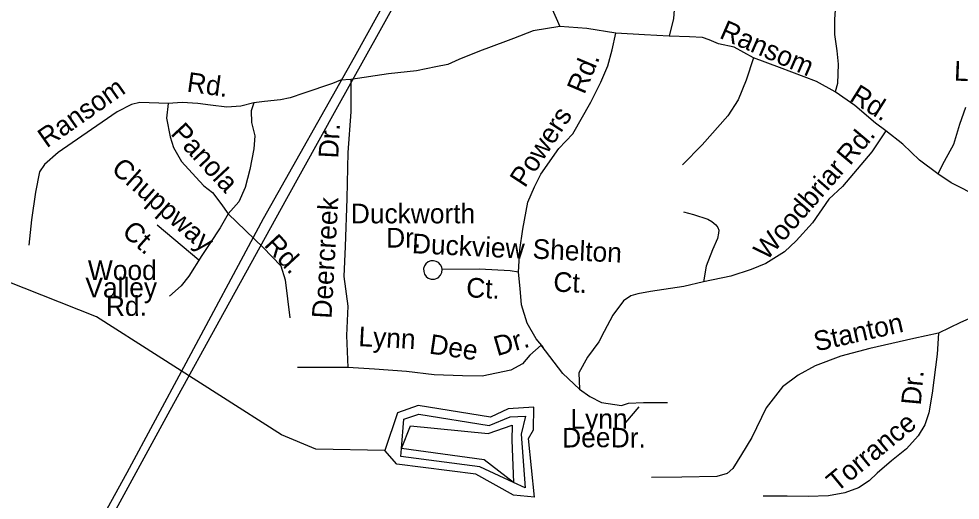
# Model space of a CAD drawing. Extents: x 1547597 to 1699558, y 810033 to 920809.
# Drawn here: x 1609893 to 1614437, y 869935 to 872259 of the extents above; entities that cross this region are included whole.
import ezdxf

# ---------------------------------------------------------------- set-up
doc = ezdxf.new("R2010")
doc.units = 0
for name, color, linetype in [('Exist Hydrographic Buffer Line', 7, 'Continuous'), ('Exist Hydrographic Creek Single Shore', 7, 'Continuous'), ('Exist Hydrographic Lake Shore', 7, 'Continuous'), ('Exist Road Non-System Type 51', 7, 'Continuous'), ('Exist Road Non-System Type 51 Label', 7, 'Continuous'), ('Exist Utilities Electrical Transmission Line', 7, 'Continuous')]:
    doc.layers.add(name, color=color, linetype=linetype)

msp = doc.modelspace()

# ---------------------------------------------------------------- linework, layer by layer
at = {"layer": 'Exist Hydrographic Buffer Line'}
for points in [[(1611737.9, 870146.1), (1611741.1, 870185.3), (1611752.4, 870326.1), (1611824.2, 870350.5), (1612164.4, 870295.9), (1612265.1, 870336.9), (1612338.9, 870341.2), (1612318.3, 870253.5), (1612337, 869994.3), (1612280.3, 870020.7), (1612119.3, 870095.9), (1611737.9, 870146.1)], [(1611741.1, 870185.3), (1611784.1, 870294.7), (1612158, 870256.4), (1612275.4, 870297.4), (1612273.2, 870224.9), (1612280.3, 870020.7), (1612138.9, 870130.7), (1611741.1, 870185.3)]]:
    msp.add_lwpolyline(points, dxfattribs=at)
at = {"layer": 'Exist Hydrographic Creek Single Shore'}
msp.add_lwpolyline([(1611659.8, 870175), (1611326.7, 870181.8), (1611160.8, 870250.8), (1610267.8, 870820.4), (1609653.7, 871062.7), (1608892.7, 871455.7), (1608594.7, 871642.3), (1608330.7, 871887.3)], dxfattribs=at)
at = {"layer": 'Exist Hydrographic Lake Shore'}
for points in [[(1612254.7, 870376.4), (1612170.7, 870335.4), (1611820.7, 870391.7), (1611720.8, 870357.6), (1611659.8, 870175)], [(1612381.7, 869950.3), (1612352.7, 870233.1), (1612377.7, 870275.4), (1612379.7, 870383.7), (1612254.7, 870376.4)], [(1612381.7, 869950.3), (1612281.7, 869958.9), (1612099.7, 870061), (1611717.7, 870108.3), (1611659.8, 870175)]]:
    msp.add_lwpolyline(points, dxfattribs=at)
at = {"layer": 'Exist Road Non-System Type 51'}
for p, q in [((1610561.4, 871264.5), (1610762.5, 871095.5)), ((1611481.9, 870576.2), (1611238.3, 870576.2))]:
    msp.add_line(p, q, dxfattribs=at)
for points in [[(1612696.7, 873710.9), (1612676.3, 873663.1), (1612635.9, 873605.5), (1612595.3, 873549.9), (1612572.8, 873494.1), (1612568.5, 873452.1), (1612587.8, 873388.1), (1612637, 873305.7), (1612714.3, 873218.8), (1612805.2, 873114.1), (1612913.8, 872971), (1612994.7, 872856.3), (1613053.8, 872751.9), (1613094.5, 872625.6), (1613121.6, 872531.4), (1613127.1, 872477.2), (1613110.8, 872435.5), (1613084.3, 872391.6), (1613060, 872345.9), (1613053.2, 872260), (1613033.1, 872174.8)], [(1613905.7, 872380), (1613873.8, 872372.2), (1613857.5, 872360.5), (1613835.3, 872322.8), (1613830.6, 872256.8), (1613829.9, 872182.8), (1613841.3, 872104.7), (1613848.6, 872040.7), (1613845.7, 871946.7), (1613833.2, 871906.5)], [(1612463.1, 872316.1), (1612504.8, 872222.2)], [(1612504.8, 872222.2), (1612376.1, 872201.8), (1612280.3, 872163.4), (1612242, 872149.7), (1612116.9, 872103.5), (1612016.6, 872062.5), (1611964.5, 872039), (1611906.4, 872027.5), (1611812.3, 872007.3), (1611678.2, 871993.6), (1611495.6, 871966.6)], [(1612305.8, 871036.4), (1612311.5, 871144), (1612326.3, 871243.8), (1612349.6, 871373.3), (1612382.9, 871447.7), (1612412.4, 871508.5), (1612500.1, 871633.5), (1612568.1, 871704.3), (1612654.4, 871856.4), (1612703.2, 871953.9), (1612736, 872031.7), (1612756.6, 872109.5), (1612775.4, 872189.2)], [(1612775.4, 872189.2), (1612635.6, 872212.6), (1612504.8, 872222.2)], [(1613033.1, 872174.8), (1612913.2, 872182), (1612775.4, 872189.2)], [(1613439.1, 872070.8), (1613346, 872122.9), (1613270.5, 872138.5), (1613224.8, 872157), (1613192.9, 872169.3), (1613130.9, 872171.8), (1613033.1, 872174.8)], [(1613439.1, 872070.8), (1613404.8, 871963.3), (1613366, 871867.6), (1613315.2, 871790.2), (1613192.1, 871651.4), (1613097.3, 871554.3)], [(1613833.2, 871906.5), (1613742.9, 871955.8), (1613565, 872024.3), (1613439.1, 872070.8)], [(1611495.6, 871966.6), (1611445.5, 871963.5), (1611408.2, 871947.1), (1611269.1, 871900.9)], [(1611495.6, 871966.6), (1611495.6, 871810.4), (1611481.9, 871613.2), (1611476.4, 871391.3), (1611468.3, 871159.7), (1611462.8, 871014.5), (1611481.6, 870872.5), (1611474.3, 870730.6), (1611481.9, 870576.2)], [(1611269.1, 871900.9), (1611202.8, 871877.7), (1611156.4, 871867.6), (1611079.7, 871859.4), (1611027.2, 871854.1)], [(1614078.3, 871718), (1614028.2, 871755.4), (1613929, 871840.7), (1613833.2, 871906.5)], [(1610613.5, 871850.1), (1610477.7, 871855.2), (1610437.5, 871845.6), (1610367.4, 871810.4), (1610198.3, 871692), (1610083.6, 871613.1), (1610017.2, 871555.8), (1609992.8, 871520.1), (1609973.8, 871422.2), (1609954.7, 871288.5), (1609941.6, 871166.7)], [(1610613.5, 871850.1), (1610606.9, 871780.2), (1610624.1, 871690), (1610639.6, 871637.8), (1610678.8, 871569.6), (1610748.2, 871494.9), (1610785.7, 871452.5), (1610827.5, 871420.1), (1610868.9, 871367.8), (1610904.5, 871317.5)], [(1611027.2, 871854.1), (1610965.2, 871836.7), (1610897.1, 871833.3), (1610819.3, 871842.1), (1610757.4, 871850.8), (1610681.4, 871855.3), (1610613.5, 871850.1)], [(1611027.2, 871854.1), (1611015, 871814.1), (1611016.5, 871758.2), (1611031.8, 871694.1), (1611027.3, 871632.1), (1611008.3, 871532.3), (1610985.5, 871444.7), (1610954.8, 871374.9), (1610904.5, 871317.5)], [(1614462.3, 871830.9), (1614433.6, 871749.3), (1614404.6, 871651.6), (1614360, 871570.1), (1614328.5, 871511.3)], [(1614078.3, 871718), (1614011.3, 871617.6), (1613869.8, 871448.9), (1613803.1, 871388.8), (1613724.2, 871274.4), (1613645.6, 871187.1), (1613588.3, 871134.7), (1613498.7, 871078.6), (1613428.5, 871049.3), (1613330.1, 871016.2), (1613197.9, 870989.5)], [(1614328.5, 871511.3), (1614240.9, 871577), (1614159.7, 871653.3), (1614078.3, 871718)], [(1615022.9, 871151), (1614845.4, 871241.8), (1614701.4, 871310.6), (1614559.3, 871381.5), (1614441.8, 871442.6), (1614394.2, 871467.4), (1614328.5, 871511.3)], [(1613101.1, 871326.5), (1613149.1, 871313.9), (1613218.6, 871291.3), (1613238, 871280.1), (1613257.5, 871263.7), (1613267.7, 871251), (1613272.2, 871238.7), (1613271.3, 871224.1), (1613265.8, 871198.8), (1613241.5, 871143.1), (1613210.7, 871065.5), (1613197.9, 870989.5)], [(1610904.5, 871317.5), (1610865.9, 871249.8), (1610815.1, 871174.4), (1610776.7, 871116.7), (1610713.7, 871017.3), (1610677.3, 870969.7), (1610620.8, 870920.2)], [(1610904.5, 871317.5), (1611072.5, 871155.3), (1611157.9, 871067), (1611178.4, 870998.3), (1611202, 870816)], [(1615076, 871124.9), (1614970.4, 871058.6), (1614786.4, 870965.3), (1614651.2, 870886.7), (1614438.4, 870792.7), (1614332.9, 870740.7)], [(1611936.2, 871048.5), (1611934.7, 871059.7), (1611928.9, 871071.7), (1611919.5, 871082.1), (1611908, 871088.1), (1611894.7, 871091.2), (1611881.5, 871090.2), (1611868.6, 871085.1), (1611858.4, 871076.3), (1611851.4, 871066), (1611847.3, 871053.1), (1611848, 871038.7), (1611851.9, 871025.6), (1611859.3, 871015), (1611869.8, 871007), (1611883.5, 871002), (1611900.5, 871002), (1611916.8, 871008.9), (1611928.9, 871020.8), (1611935.4, 871034.7), (1611936.2, 871048.5)], [(1612305.8, 871036.4), (1612265.1, 871042.4), (1612117.4, 871049.8), (1611936.2, 871048.5)], [(1612425.3, 870672), (1612389.7, 870714.4), (1612346.9, 870789.9), (1612319.1, 870878.2), (1612313.9, 870956.4), (1612305.8, 871036.4)], [(1613197.9, 870989.5), (1613103.8, 870966.4), (1612941.6, 870942.1), (1612881.5, 870930.7), (1612847.5, 870921), (1612811.4, 870897.3), (1612760.8, 870827.7), (1612718, 870750.3), (1612693.6, 870700.4), (1612639, 870625)], [(1614332.9, 870740.7), (1614212.7, 870715.9), (1614000.4, 870668), (1613860.2, 870631.2), (1613737.8, 870584.5), (1613655.4, 870539.3), (1613579, 870482.1), (1613500.1, 870380.8), (1613431.6, 870237.5), (1613382.1, 870156.1), (1613339.5, 870088.5), (1613312.2, 870064), (1613263.3, 870049.2), (1613093.3, 870046.9), (1612947.4, 870044.2)], [(1614332.9, 870740.7), (1614326.1, 870640.8), (1614302.2, 870451.2), (1614285.5, 870357.2), (1614266.9, 870299.6), (1614234.4, 870245.8), (1614177.9, 870182.3), (1614105.5, 870125.2), (1614036.8, 870065.7), (1613998.5, 870028.1), (1613946.3, 869994.7), (1613880, 869971.2), (1613802.1, 869956), (1613704, 869953), (1613602.1, 869953.9), (1613486.3, 869955)], [(1612415.1, 870684.1), (1612360.7, 870634.6), (1612325, 870592.7), (1612267.5, 870562.5), (1612130.2, 870534.5), (1612034.2, 870535.4), (1611898, 870540.6), (1611763.9, 870557), (1611610.6, 870568), (1611481.9, 870576.2)], [(1612599.8, 870471.6), (1612518.5, 870547.5), (1612415.1, 870684.1)], [(1612639, 870625), (1612597.1, 870550.3), (1612599.8, 870471.6)], [(1612599.8, 870471.6), (1612650, 870436.1), (1612705.6, 870407.5), (1612803, 870393), (1612835.8, 870403.3), (1612908.7, 870406.4), (1613024.6, 870407.3)]]:
    msp.add_lwpolyline(points, dxfattribs=at)
at = {"layer": 'Exist Road Non-System Type 51 Label'}
msp.add_lwpolyline([(1612886.5, 870386.2), (1612822.3, 870310.3)], dxfattribs=at)
at = {"layer": 'Exist Utilities Electrical Transmission Line'}
for points in [[(1614154, 876710.1), (1613844.3, 876191.9), (1613498, 875595.9), (1613167.9, 875039.9), (1612833.5, 874450), (1612535.9, 873945.5), (1612201.4, 873337.5), (1611793.2, 872582.4), (1611511.7, 872071.8), (1611073.3, 871293), (1610687.5, 870575.6), (1610414, 870066.9), (1610034.4, 869377.4)], [(1610266.2, 869714.7), (1610623.3, 870370.4), (1610886.3, 870845.3), (1611186.3, 871391.6), (1611425, 871820.8), (1611637, 872202.3), (1611863.4, 872609.6), (1612179.6, 873171.7), (1612487.8, 873744.2), (1612765.1, 874234.8), (1613046.8, 874763.4), (1613382.9, 875327.3), (1613684.5, 875833.7), (1613983.8, 876332.1), (1614193.5, 876673.7)]]:
    msp.add_lwpolyline(points, dxfattribs=at)

# ---------------------------------------------------------------- texts
at = {"layer": 'Exist Road Non-System Type 51 Label'}
for s, rotation, p in [('Ransom', 336.4253, (1613270.1, 872168.4)), ('Rd.', 67.1353, (1612623, 871890.5)), ('Lamond', 357.654, (1614406, 871961.1)), ('Rd.', 352.0295, (1610701, 871908.3)), ('Ransom', 35.0074, (1610027.9, 871632.8)), ('Rd.', 327.704, (1613897.8, 871866.7)), ('Powers', 56.8398, (1612336.2, 871439.4)), ('Panola', 312.8819, (1610622.3, 871702.8)), ('Dr.', 87.0258, (1611434.8, 871583.8)), ('Rd.', 49.9553, (1613905.5, 871547.1)), ('Chuppway', 318.4821, (1610334.7, 871526.3)), ('Woodbriar', 48.8915, (1613502.9, 871088.2)), ('Deercreek', 86.7029, (1611402.4, 870809.9)), ('Ct.', 318.4821, (1610385.9, 871222.7)), ('Rd.', 312.8819, (1611072.8, 871164.4)), ('Duckview', 357.1306, (1611789.2, 871127.8)), ('Shelton', 357.3587, (1612371.6, 871101.8)), ('Wood', 0.2028, (1610227.2, 870997.3)), ('Valley', 0.1496, (1610214.9, 870913.7)), ('Ct.', 357.1306, (1612051.1, 870915.2)), ('Ct.', 357.3587, (1612471.8, 870942.7)), ('Rd.', 0.1534, (1610314, 870824.7)), ('Stanton', 12.7199, (1613741.9, 870652.7)), ('Lynn', 356.9795, (1611530.9, 870679.2)), ('Dee', 351.6593, (1611870.5, 870643.6)), ('Dr.', 16.1429, (1612202, 870630.3)), ('Dr.', 84.8781, (1614246.6, 870391.1)), ('Lynn', 0.3267, (1612556.4, 870279.7)), ('Torrance', 39.4496, (1613841.2, 869970.5)), ('Dee', 0.5025, (1612516.3, 870189.2)), ('Dr.', 359.8712, (1612750.4, 870189.6))]:
    msp.add_text(s, height=95, rotation=rotation, dxfattribs=at).set_placement(p)
for s, p in [('Duckworth', (1611496, 871271.6)), ('Dr.', (1611666.4, 871154.8))]:
    msp.add_text(s, height=95, dxfattribs=at).set_placement(p)

doc.saveas('drawing.dxf')
